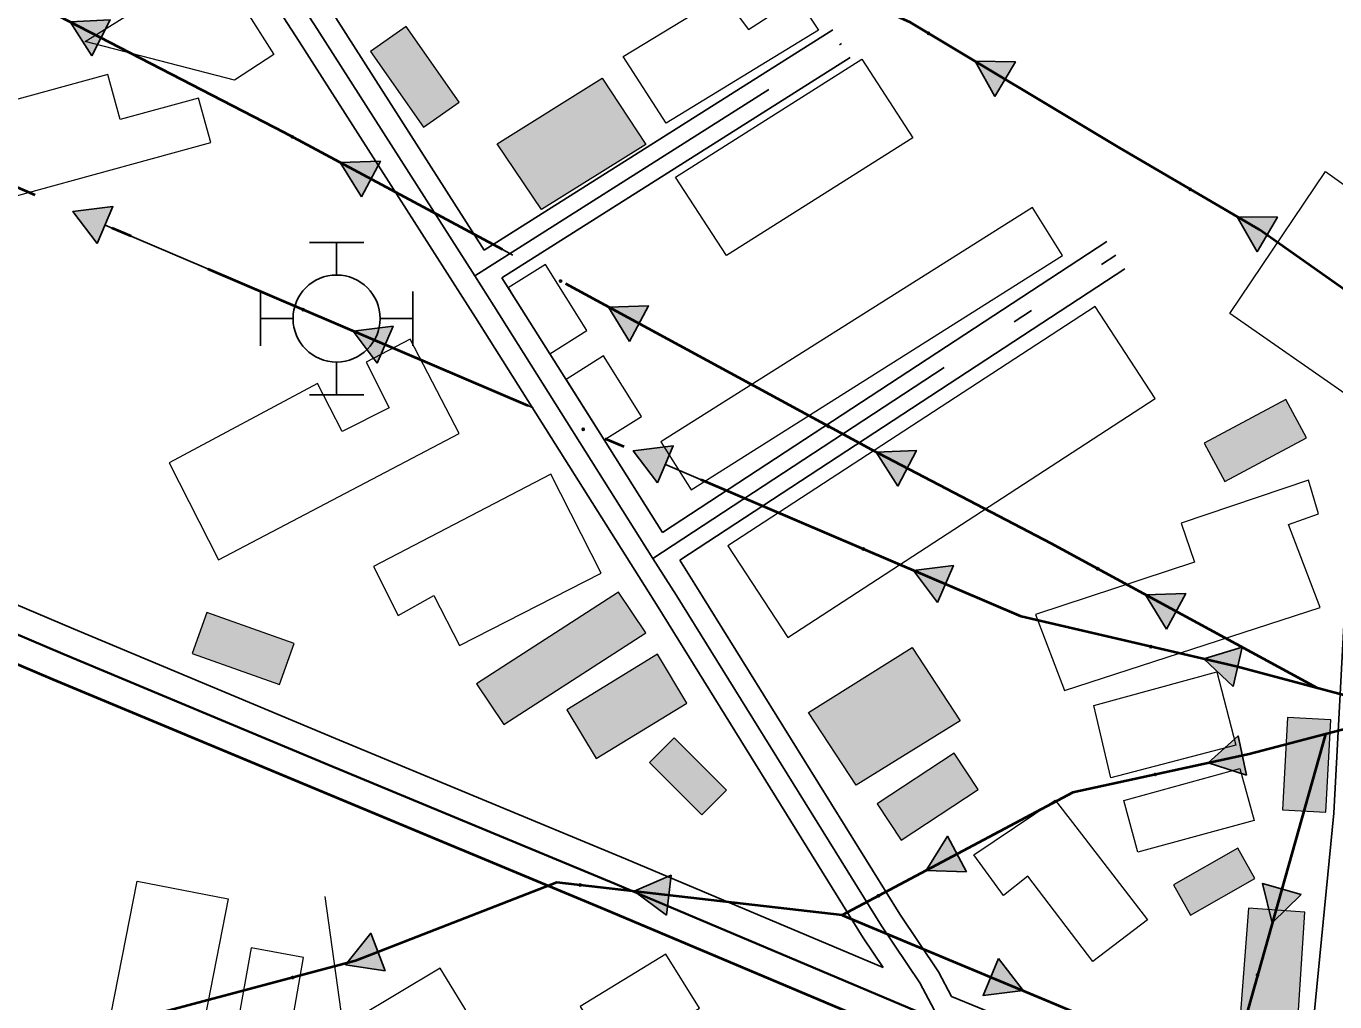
# Model space of a CAD drawing. Extents: x -64005 to -55000, y -89025 to -80000.
# Drawn here: x -63153 to -62552, y -83544 to -83096 of the extents above; entities that cross this region are included whole.
import ezdxf

# ---------------------------------------------------------------- set-up
doc = ezdxf.new("R2010")
doc.units = 0
doc.header["$LTSCALE"] = 32
doc.linetypes.add('DOT_DASHED', pattern=[7.7, 5, -1.2, 0.3, -1.2])
doc.linetypes.add('LONG_DASHED', pattern=[7.5, 6, -1.5])
for name, color, linetype, lineweight in [('16', 7, 'Continuous', 25), ('18', 7, 'Continuous', 25), ('2', 7, 'Continuous', 25), ('21', 7, 'Continuous', 25), ('39', 7, 'LONG_DASHED', 25), ('5', 7, 'Continuous', 40), ('6', 7, 'Continuous', 25), ('7', 7, 'Continuous', 13)]:
    doc.layers.add(name, color=color, linetype=linetype, lineweight=lineweight)

msp = doc.modelspace()

# ---------------------------------------------------------------- hatches: boundary and pattern name
at = {"layer": '18'}
for points in [[(-63123.29, -83109.42), (-63133.28, -83093.85), (-63114.8, -83092.99)], [(-62708.3, -83128.17), (-62717.27, -83112), (-62698.78, -83112.31)], [(-62999.36, -83174.24), (-63009.11, -83158.52), (-62990.62, -83157.93)], [(-63120.81, -83195.75), (-63131.91, -83180.95), (-63113.54, -83178.73)], [(-62587.72, -83199.51), (-62596.88, -83183.44), (-62578.38, -83183.55)], [(-62876.17, -83240.66), (-62885.85, -83224.89), (-62867.35, -83224.39)], [(-62992.06, -83250.73), (-63003.15, -83235.93), (-62984.79, -83233.72)], [(-62863.31, -83305.72), (-62874.4, -83290.92), (-62856.04, -83288.7)], [(-62752.83, -83307.19), (-62762.75, -83291.58), (-62744.27, -83290.79)], [(-62734.55, -83360.7), (-62745.65, -83345.9), (-62727.29, -83343.69)], [(-62629.34, -83372.83), (-62639.01, -83357.06), (-62620.52, -83356.57)], [(-62598.72, -83399.22), (-62612.23, -83386.58), (-62594.53, -83381.2)], [(-62592.5, -83440.02), (-62610.12, -83434.38), (-62596.43, -83421.94)], [(-62721.25, -83484.37), (-62739.74, -83483.72), (-62729.94, -83468.03)], [(-62859.13, -83504.32), (-62873.99, -83493.3), (-62857.03, -83485.94)], [(-62567.46, -83494.84), (-62580.71, -83507.76), (-62585.27, -83489.83)], [(-62988.36, -83529.89), (-63006.65, -83527.09), (-62995.08, -83512.65)], [(-62706.49, -83524.21), (-62695.27, -83538.91), (-62713.62, -83541.28)]]:
    msp.add_hatch(color=256, dxfattribs=at).paths.add_polyline_path(points)
at = {"layer": '7'}
for points in [[(-62995.23, -83107.43), (-62970.85, -83142.24), (-62954.47, -83130.77), (-62978.85, -83095.96)], [(-62916.54, -83180.03), (-62937, -83149.91), (-62888.7, -83119.77), (-62868.62, -83150.28)], [(-62574.53, -83267.36), (-62611.95, -83287.51), (-62602.47, -83305.12), (-62565.05, -83284.97)], [(-62881.21, -83355.98), (-62946.46, -83398.01), (-62933.87, -83416.64), (-62868.62, -83374.61)], [(-63077.07, -83384.01), (-63037.04, -83398.3), (-63030.31, -83379.47), (-63070.34, -83365.18)], [(-62863.24, -83384.41), (-62904.9, -83409.96), (-62891.48, -83432.39), (-62849.82, -83406.84)], [(-62771.97, -83444.56), (-62793.94, -83411.21), (-62746.22, -83381.27), (-62724.24, -83415)], [(-62573.78, -83413.48), (-62576.04, -83455.92), (-62556.06, -83456.98), (-62553.8, -83414.54)], [(-62831.6, -83446.9), (-62855.65, -83422.86), (-62866.96, -83434.18), (-62842.91, -83458.22)], [(-62726.87, -83429.81), (-62762.36, -83453.19), (-62751.35, -83469.89), (-62715.86, -83446.51)], [(-62596.61, -83473.56), (-62626.19, -83490.32), (-62618.31, -83504.24), (-62588.73, -83487.48)], [(-62591.67, -83501.09), (-62598.26, -83586.9), (-62571.27, -83588.41), (-62565.73, -83502.99)]]:
    msp.add_hatch(color=256, dxfattribs=at).paths.add_polyline_path(points)

# ---------------------------------------------------------------- linework, layer by layer
at = {"layer": '16'}
for p, q in [((-63023.26, -83195.19), (-62998.26, -83195.19)), ((-63010.76, -83210.19), (-63010.76, -83195.19)), ((-63045.76, -83242.69), (-63045.76, -83217.69)), ((-62975.76, -83242.69), (-62975.76, -83217.69)), ((-63045.76, -83230.19), (-63030.76, -83230.19)), ((-62990.76, -83230.19), (-62975.76, -83230.19)), ((-63010.76, -83265.19), (-63010.76, -83250.19)), ((-63023.26, -83265.19), (-62998.26, -83265.19))]:
    msp.add_line(p, q, dxfattribs=at)
msp.add_circle((-63010.77, -83230.19), 20, dxfattribs=at)
at = {"layer": '18'}
for p, q in [((-63053.33, -83135.17), (-63119.05, -83101.21)), ((-63049.14, -83216.3), (-63117.17, -83187.24)), ((-62522.71, -83234.36), (-62583.25, -83191.83)), ((-62806.72, -83267.78), (-62871.76, -83232.52)), ((-62920.39, -83271.28), (-62988.42, -83242.22)), ((-62791.64, -83326.27), (-62859.67, -83297.21)), ((-62682.97, -83333.23), (-62748.55, -83298.99)), ((-62559.9, -83399.97), (-62624.93, -83364.7)), ((-62556.33, -83421.12), (-62576.37, -83492.33)), ((-62922.79, -83494.41), (-62991.72, -83521.27)), ((-62784.58, -83503.54), (-62858.08, -83495.13)), ((-62778.33, -83504.25), (-62710.06, -83532.74)), ((-63055.14, -83539.4), (-63126.64, -83558.4))]:
    msp.add_line(p, q, dxfattribs=at)
at = {"layer": '18', "linetype": 'DOT_DASHED', "lineweight": 40}
msp.add_line((-62556.33, -83421.12), (-62627.36, -83673.57), dxfattribs=at)
for points in [[(-62559.9, -83399.97), (-62682.27, -83333.6), (-62764.81, -83290.5), (-62934.53, -83198.5), (-63034.81, -83144.74), (-63206.99, -83055.76), (-63341.16, -82985.56), (-63558.61, -82873.22), (-63663.79, -82819.4), (-63755.82, -82773.01), (-63841.45, -82729.89), (-64000, -82647.57)], [(-62522.87, -83409.8), (-62559.9, -83399.97), (-62597.24, -83390.07), (-62696.07, -83367.08), (-63202.59, -83150.76), (-63311.2, -83102.93), (-63406.82, -83067.7), (-63454.24, -83054.18), (-63555.94, -83022.28), (-63626.47, -82980.12), (-63805.56, -82974.27), (-63923.23, -82889.24), (-63960.83, -82826.23), (-64000, -82809.24)], [(-62522.71, -83234.36), (-62586.81, -83189.33), (-62650.96, -83151.78), (-62746.96, -83094.19), (-62885.23, -83031.34), (-62851.57, -82994.82), (-62787.59, -82922.59)], [(-62522.87, -83412.36), (-62556.33, -83421.12), (-62591.3, -83430.29), (-62672.42, -83447.92), (-62778.33, -83504.25), (-62909.51, -83489.24), (-63002.04, -83525.29), (-63139.68, -83561.87), (-63299.66, -83603.02), (-63329.94, -83534.65), (-63355.53, -83481.44), (-63385.14, -83439.46), (-63405.52, -83393.25), (-63413.18, -83359.98), (-63529.36, -83399.93), (-63598.11, -83401.99), (-63647.63, -83422.64), (-63678.84, -83450.77)], [(-62778.33, -83504.25), (-62684.79, -83543.29), (-62600.64, -83578.59)]]:
    msp.add_lwpolyline(points, dxfattribs=at)
at = {"layer": '18'}
for points in [[(-63123.29, -83109.42), (-63133.28, -83093.85), (-63114.8, -83092.99)], [(-62708.3, -83128.17), (-62717.27, -83112), (-62698.78, -83112.31)], [(-62999.36, -83174.24), (-63009.11, -83158.52), (-62990.62, -83157.93)], [(-63120.81, -83195.75), (-63131.91, -83180.95), (-63113.54, -83178.73)], [(-62587.72, -83199.51), (-62596.88, -83183.44), (-62578.38, -83183.55)], [(-62876.17, -83240.66), (-62885.85, -83224.89), (-62867.35, -83224.39)], [(-62992.06, -83250.73), (-63003.15, -83235.93), (-62984.79, -83233.72)], [(-62863.31, -83305.72), (-62874.4, -83290.92), (-62856.04, -83288.7)], [(-62752.83, -83307.19), (-62762.75, -83291.58), (-62744.27, -83290.79)], [(-62734.55, -83360.7), (-62745.65, -83345.9), (-62727.29, -83343.69)], [(-62629.34, -83372.83), (-62639.01, -83357.06), (-62620.52, -83356.57)], [(-62598.72, -83399.22), (-62612.23, -83386.58), (-62594.53, -83381.2)], [(-62592.5, -83440.02), (-62610.12, -83434.38), (-62596.43, -83421.94)], [(-62721.25, -83484.37), (-62739.74, -83483.72), (-62729.94, -83468.03)], [(-62859.13, -83504.32), (-62873.99, -83493.3), (-62857.03, -83485.94)], [(-62567.46, -83494.84), (-62580.71, -83507.76), (-62585.27, -83489.83)], [(-62988.36, -83529.89), (-63006.65, -83527.09), (-62995.08, -83512.65)], [(-62706.49, -83524.21), (-62695.27, -83538.91), (-62713.62, -83541.28)]]:
    msp.add_lwpolyline(points, close=True, dxfattribs=at)
for points in [[(-62640.03, -83158.18), (-62650.96, -83151.78), (-62703.54, -83120.24)], [(-62929.8, -83201.06), (-62934.53, -83198.5), (-62994.99, -83166.09)], [(-62660.93, -83375.26), (-62696.07, -83367.08), (-62730.92, -83352.2)], [(-62522.87, -83409.8), (-62559.9, -83399.97), (-62596.63, -83390.23)], [(-62522.87, -83412.36), (-62556.33, -83421.12), (-62591.3, -83430.29), (-62594.47, -83430.98)], [(-62658.98, -83445), (-62672.42, -83447.92), (-62725.59, -83476.2)]]:
    msp.add_lwpolyline(points, dxfattribs=at)
for centre in [(-62738.71, -83099.14), (-63031.14, -83146.71), (-62618.45, -83170.81), (-62907.82, -83212.98), (-63026.15, -83226.12), (-62897.4, -83281.1), (-62784.74, -83279.7), (-62768.64, -83336.09), (-62660.99, -83345.14), (-62636.57, -83380.92), (-62634.55, -83439.69), (-62898.83, -83490.46), (-62761.81, -83495.46), (-63030.98, -83532.98), (-62587.48, -83531.82)]:
    msp.add_circle(centre, 0.5, dxfattribs=at)
at = {"layer": '2', "lineweight": 13}
msp.add_lwpolyline([(-63000.58, -83606.9), (-63016.08, -83495.76)], dxfattribs=at)
at = {"layer": '21'}
for p, q in [((-62942.89, -83198.83), (-62782.73, -83097.55)), ((-62934.78, -83211.46), (-62774.71, -83110.23)), ((-62860.98, -83328.55), (-62656.77, -83194.81)), ((-62852.98, -83341.24), (-62648.55, -83207.35))]:
    msp.add_line(p, q, dxfattribs=at)
at = {"layer": '39', "linetype": 'DOT_DASHED'}
for p, q in [((-62947.3, -83210.5), (-62778.72, -83103.89)), ((-62865.35, -83340.38), (-62652.66, -83201.08))]:
    msp.add_line(p, q, dxfattribs=at)
at = {"layer": '39', "linetype": 'Continuous'}
for points in [[(-62947.3, -83210.5), (-63019.54, -83097.43), (-63072.38, -83015.83), (-63118.36, -82928.76), (-63127.31, -82911.82), (-63135.81, -82889.7), (-63148.67, -82860.78), (-63157.5, -82851.14), (-63180.79, -82835.89), (-63210.5, -82824.64), (-63231.96, -82817.57), (-63260.06, -82803.92), (-63278.53, -82789.46), (-63295.39, -82770.99), (-63326.66, -82724.64), (-63333.96, -82711.9), (-63349.19, -82698.31)], [(-62865.35, -83340.38), (-62938.44, -83224.36), (-62947.3, -83210.5)], [(-62733.39, -83552.94), (-62742.7, -83535.44), (-62760.36, -83509.24), (-62854.56, -83357.51), (-62865.35, -83340.38)]]:
    msp.add_lwpolyline(points, dxfattribs=at)
at = {"layer": '39', "lineweight": 35}
msp.add_lwpolyline([(-63499.9, -83228.23), (-63454.98, -83249.29), (-63225.14, -83346.68), (-63136.52, -83384.28), (-63014.16, -83435.4), (-62882.79, -83489.95), (-62733.39, -83552.94)], dxfattribs=at)
at = {"layer": '5', "lineweight": 25}
for points in [[(-63500.01, -83214.61), (-63495.31, -83216.56), (-63449.88, -83237.87), (-63220.26, -83335.17), (-63131.67, -83372.76), (-63009.35, -83423.85), (-62877.97, -83478.42), (-62759.54, -83528.35)], [(-62728.11, -83541.61), (-62715.44, -83546.93), (-62567.26, -83609.14)]]:
    msp.add_lwpolyline(points, dxfattribs=at)
at = {"layer": '5'}
msp.add_lwpolyline([(-63475.96, -83253.27), (-63460.08, -83260.71), (-63230.02, -83358.19), (-63141.37, -83395.8), (-63018.97, -83446.94), (-62887.62, -83501.48), (-62735.04, -83565.8)], dxfattribs=at)
at = {"layer": '6'}
for points in [[(-63404.11, -82665.24), (-63398.38, -82671.06), (-63368.42, -82694.56), (-63341.83, -82718.28), (-63335.17, -82729.93), (-63303.27, -82777.19), (-63285.35, -82796.82), (-63265.39, -82812.45), (-63235.73, -82826.86), (-63213.84, -82834.07), (-63185.35, -82844.85), (-63164.03, -82858.83), (-63157.15, -82866.34), (-63145.06, -82893.54), (-63136.44, -82915.96), (-63131.81, -82924.7), (-63081.02, -83020.89), (-63027.95, -83102.85), (-62946.88, -83229.72), (-62863.04, -83362.81), (-62768.76, -83514.67), (-62759.54, -83528.35)], [(-62942.89, -83198.83), (-63011.13, -83092.02), (-63063.74, -83010.76), (-63118.19, -82907.67), (-63126.57, -82885.87), (-63140.18, -82855.23), (-63150.97, -82843.46), (-63176.23, -82826.93), (-63207.16, -82815.21), (-63228.19, -82808.28), (-63254.73, -82795.38), (-63271.71, -82782.1), (-63287.51, -82764.79), (-63318.16, -82719.35), (-63326.08, -82705.52), (-63336.63, -82696.12)], [(-62567.26, -83609.14), (-62552.39, -83457.47), (-62545.95, -83336.48), (-62539.07, -83302.06), (-62470.16, -83166.78), (-62413.9, -83066.19)], [(-62934.78, -83211.46), (-62918.23, -83237.68), (-62887.8, -83285.98), (-62860.98, -83328.55)], [(-62852.98, -83341.24), (-62846.08, -83352.21), (-62751.96, -83503.81), (-62734.12, -83530.28), (-62728.11, -83541.61)]]:
    msp.add_lwpolyline(points, dxfattribs=at)
at = {"layer": '7'}
for points in [[(-63126.28, -83102.93), (-63066.95, -83065.79), (-63039.61, -83108.82), (-63057.7, -83120.64)], [(-62789.27, -83097.68), (-62859.24, -83140.42), (-62878.99, -83109.8), (-62833.03, -83081.81), (-62821.47, -83097.35), (-62799.12, -83082.76)], [(-62995.23, -83107.43), (-62970.85, -83142.24), (-62954.47, -83130.77), (-62978.85, -83095.96)], [(-62854.96, -83165.16), (-62769.38, -83111.03), (-62745.98, -83147.1), (-62831.55, -83201.23)], [(-63202.84, -83186.06), (-63068.63, -83149.33), (-63074.23, -83128.89), (-63110.19, -83138.73), (-63115.86, -83118.03), (-63171.32, -83133.21), (-63166.26, -83151.7), (-63209.04, -83163.4)], [(-62916.54, -83180.03), (-62937, -83149.91), (-62888.7, -83119.77), (-62868.62, -83150.28)], [(-62556.27, -83162.7), (-62500.95, -83202.11), (-62545.27, -83266.16), (-62600.2, -83227.89)], [(-62847.84, -83308.9), (-62677.07, -83201.26), (-62690.99, -83179.17), (-62861.76, -83286.79)], [(-62918.23, -83237.68), (-62912.76, -83246.35), (-62895.74, -83235.61), (-62914.8, -83205.39), (-62931.83, -83216.13), (-62931.65, -83216.42), (-62930, -83219)], [(-62803.44, -83376.79), (-62634.58, -83266.85), (-62662.09, -83224.67), (-62830.94, -83334.62)], [(-63019.49, -83260.04), (-63087.75, -83296.51), (-63064.96, -83341.07), (-62954.42, -83282.98), (-62976.96, -83239.59), (-62997.23, -83250.2), (-62986.62, -83271.24), (-63008.21, -83282.04)], [(-62905.29, -83258.2), (-62887.8, -83285.98), (-62870.6, -83275.14), (-62888.09, -83247.37)], [(-62574.53, -83267.36), (-62611.95, -83287.51), (-62602.47, -83305.12), (-62565.05, -83284.97)], [(-62912.24, -83301.66), (-62993.76, -83344.15), (-62982.45, -83366.69), (-62966.07, -83357.48), (-62954.23, -83380.4), (-62889.09, -83347.12)], [(-62573.29, -83324.86), (-62559.47, -83319.94), (-62564.01, -83304.4), (-62622.53, -83324.2), (-62616.48, -83342.11), (-62689.47, -83366.24), (-62676.27, -83401.1), (-62558.71, -83363)], [(-62881.21, -83355.98), (-62946.46, -83398.01), (-62933.87, -83416.64), (-62868.62, -83374.61)], [(-63077.07, -83384.01), (-63037.04, -83398.3), (-63030.31, -83379.47), (-63070.34, -83365.18)], [(-62863.24, -83384.41), (-62904.9, -83409.96), (-62891.48, -83432.39), (-62849.82, -83406.84)], [(-62771.97, -83444.56), (-62793.94, -83411.21), (-62746.22, -83381.27), (-62724.24, -83415)], [(-62662.68, -83407.9), (-62606.27, -83392.55), (-62597.52, -83426.19), (-62654.88, -83441.14)], [(-62573.78, -83413.48), (-62576.04, -83455.92), (-62556.06, -83456.98), (-62553.8, -83414.54)], [(-62831.6, -83446.9), (-62855.65, -83422.86), (-62866.96, -83434.18), (-62842.91, -83458.22)], [(-62726.87, -83429.81), (-62762.36, -83453.19), (-62751.35, -83469.89), (-62715.86, -83446.51)], [(-62595.63, -83436.97), (-62589.1, -83460.77), (-62642.47, -83475.42), (-62649, -83451.61)], [(-62672.58, -83461.71), (-62638.07, -83506.5), (-62663.26, -83525.65), (-62693.11, -83486.45), (-62704.3, -83495.31), (-62717.84, -83476.65), (-62680.51, -83451.44)], [(-62596.61, -83473.56), (-62626.19, -83490.32), (-62618.31, -83504.24), (-62588.73, -83487.48)], [(-63060.57, -83496.87), (-63098.5, -83690.16), (-63140.37, -83681.95), (-63102.43, -83488.65)], [(-62591.67, -83501.09), (-62598.26, -83586.9), (-62571.27, -83588.41), (-62565.73, -83502.99)], [(-63050.07, -83519.27), (-63069.68, -83628.71), (-63023.12, -83638.22), (-63013.27, -83585.73), (-63026.15, -83583.74), (-63021.27, -83557.22), (-63031.54, -83555.34), (-63025.99, -83523.81)], [(-62883.39, -83571.2), (-62844.03, -83547.1), (-62859.5, -83522.17), (-62898.85, -83546.26)], [(-62982.74, -83583.5), (-62943.9, -83560.22), (-62963.23, -83528.67), (-63002.08, -83551.94)]]:
    msp.add_lwpolyline(points, close=True, dxfattribs=at)

doc.saveas('drawing.dxf')
